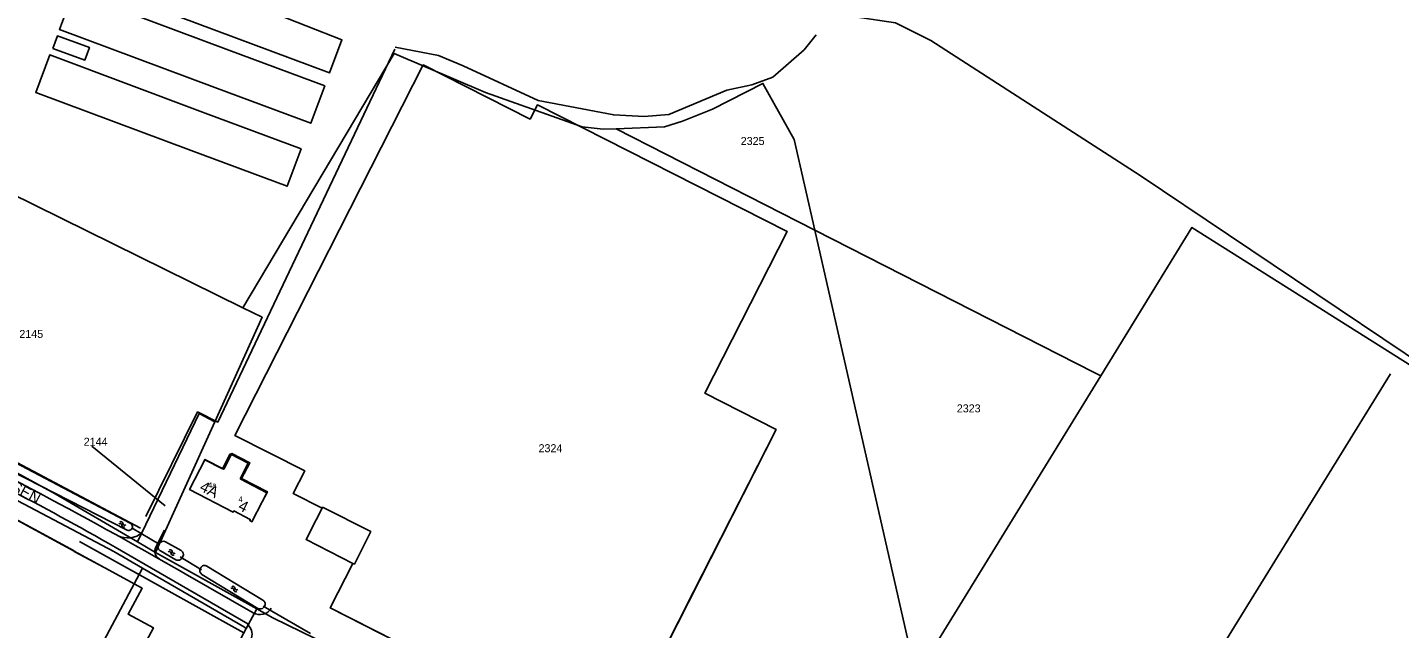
# Model space of a CAD drawing. Extents: x 148816 to 151297, y 399515 to 402500.
# Drawn here: x 150659.7 to 150968.4, y 401592.3 to 401727.5 of the extents above; entities that cross this region are included whole.
import ezdxf

# ---------------------------------------------------------------- set-up
doc = ezdxf.new("R2010")
doc.units = 0
for name, color, linetype in [('B01 Hoofdgebouw  [D] Norm', 7, 'Continuous'), ('B01 Hoofdgebouw  [T] Norm', 7, 'Continuous'), ('B01 hoofgebouw', 7, 'Continuous'), ('B02 Bijgebouw  [D] Norm', 7, 'Continuous'), ('B02 Bijgebouw  [T] Norm', 7, 'Continuous'), ('G01 perceelsgrens', 7, 'Continuous'), ('Q05 Bomenrij  [D] Gem', 7, 'Continuous'), ('S05 Water  Norm', 7, 'Continuous'), ('T03 Hek raster  [T] Norm', 7, 'Continuous'), ('T04 Haag heg  [D] Gem', 7, 'Continuous'), ('T09 Insteek water  [T] Norm', 7, 'Continuous'), ('V00 Kant verharding algemeen  [T] Norm', 7, 'Continuous'), ('W10 Duiker  [T] Gem', 7, 'Continuous'), ('Z01 perceelnummer', 7, 'Continuous'), ('Z02 huisnummer', 7, 'Continuous'), ('Z02 Huisnummer  [Tekst] Norm', 7, 'Continuous'), ('Z06 straatnaam', 7, 'Continuous')]:
    doc.layers.add(name, color=color, linetype=linetype)

msp = doc.modelspace()

# ---------------------------------------------------------------- linework, layer by layer
at = {"layer": 'B01 Hoofdgebouw  [D] Norm'}
for p, q in [((150748.71, 401719.07), (150706.32, 401635.75)), ((150748.71, 401719.07), (150772.78, 401706.88)), ((150772.78, 401706.88), (150774.41, 401710.1)), ((150774.41, 401710.1), (150830.58, 401681.63)), ((150706.32, 401635.75), (150722.07, 401627.74)), ((150705.32, 401631.6), (150703.57, 401628.21)), ((150709.36, 401629.52), (150705.32, 401631.6)), ((150699.58, 401630.26), (150698.44, 401628.04)), ((150703.57, 401628.21), (150699.58, 401630.26)), ((150709.36, 401629.52), (150707.51, 401625.97)), ((150722.07, 401627.74), (150719.49, 401622.67)), ((150707.51, 401625.97), (150713.55, 401622.83)), ((150713.55, 401622.83), (150712.48, 401620.77)), ((150719.49, 401622.67), (150725.97, 401619.37))]:
    msp.add_line(p, q, dxfattribs=at)
msp.add_lwpolyline([(150732.87, 401606.96), (150733.23, 401606.78), (150736.91, 401614.09), (150726.08, 401619.58), (150725.97, 401619.37)], dxfattribs=at)
at = {"layer": 'B01 Hoofdgebouw  [T] Norm'}
for p, q in [((150828.1, 401637.08), (150791.34, 401564.71)), ((150828.1, 401637.08), (150807.45, 401596.42)), ((150698.44, 401628.04), (150696.15, 401623.59)), ((150696.15, 401623.59), (150706, 401618.51)), ((150706, 401618.51), (150706.13, 401618.74)), ((150706.13, 401618.74), (150709.81, 401616.83)), ((150710.17, 401616.33), (150712.48, 401620.77)), ((150709.81, 401616.83), (150709.68, 401616.59)), ((150709.68, 401616.59), (150710.17, 401616.33)), ((150670.16, 401609.66), (150670.21, 401609.75)), ((150732.87, 401606.96), (150727.82, 401596.93)), ((150727.82, 401596.93), (150791.34, 401564.71)), ((150727.82, 401596.93), (150728.82, 401596.42))]:
    msp.add_line(p, q, dxfattribs=at)
for points in [[(150830.58, 401681.63), (150812.09, 401645.21)], [(150620.67, 401636.53), (150591.15, 401581.87), (150640.41, 401555.24), (150638.89, 401552.43), (150646.21, 401548.49), (150653, 401561.12), (150667.1, 401553.54), (150688.02, 401592.46), (150682.36, 401595.5), (150685.52, 401601.37), (150677.09, 401605.93), (150620.67, 401636.53)]]:
    msp.add_lwpolyline(points, dxfattribs=at)
at = {"layer": 'B01 hoofgebouw'}
for points in [[(150793.6, 401569.17), (150828.1, 401637.08), (150812.09, 401645.21), (150830.58, 401681.63), (150774.41, 401710.1), (150772.78, 401706.88), (150748.71, 401719.07), (150706.32, 401635.75), (150722.07, 401627.74), (150719.49, 401622.67), (150725.97, 401619.37), (150724.64, 401616.76)], [(150677.09, 401605.93), (150670.16, 401609.66), (150670.21, 401609.75), (150620.67, 401636.53), (150591.15, 401581.87)], [(150698.44, 401628.04), (150699.62, 401630.33), (150703.84, 401628.14), (150705.68, 401631.68), (150709.7, 401629.6), (150707.87, 401626.06), (150713.67, 401623.05), (150712.48, 401620.77)], [(150698.44, 401628.04), (150696.15, 401623.59), (150706, 401618.51), (150706.13, 401618.74), (150709.81, 401616.83), (150709.68, 401616.59), (150710.17, 401616.33), (150712.48, 401620.77)], [(150724.64, 401616.76), (150722.37, 401612.3), (150732.87, 401606.96), (150727.82, 401596.93), (150791.34, 401564.71), (150793.6, 401569.17)], [(150591.15, 401581.87), (150640.41, 401555.24), (150638.89, 401552.43), (150646.21, 401548.49), (150653, 401561.12), (150667.1, 401553.54), (150688.02, 401592.46), (150682.36, 401595.5), (150685.52, 401601.37), (150677.09, 401605.93)]]:
    msp.add_lwpolyline(points, dxfattribs=at)
at = {"layer": 'B02 Bijgebouw  [D] Norm'}
msp.add_lwpolyline([(150680.74, 401734.87), (150683.99, 401743.08), (150698.32, 401737.41), (150730.42, 401724.71), (150727.66, 401717.33)], close=True, dxfattribs=at)
for points in [[(150701.83, 401714.02), (150723.41, 401705.95), (150726.55, 401714.37), (150704.98, 401722.43)], [(150696.52, 401699.84), (150718.11, 401691.77), (150721.26, 401700.19), (150699.67, 401708.25)]]:
    msp.add_lwpolyline(points, dxfattribs=at)
at = {"layer": 'B02 Bijgebouw  [T] Norm'}
msp.add_line((150812.09, 401645.21), (150828.1, 401637.08), dxfattribs=at)
for points in [[(150701.83, 401714.02), (150666.87, 401727.08), (150670.01, 401735.49), (150704.98, 401722.43)], [(150696.52, 401699.84), (150661.56, 401712.9), (150664.71, 401721.32), (150699.67, 401708.25)]]:
    msp.add_lwpolyline(points, dxfattribs=at)
msp.add_lwpolyline([(150665.4, 401722.75), (150666.43, 401725.6), (150673.63, 401723), (150672.6, 401720.15)], close=True, dxfattribs=at)
at = {"layer": 'G01 perceelsgrens'}
for points in [[(150708.12, 401664.46), (150742.2, 401721.65), (150762.75, 401712.89), (150784.48, 401705.18), (150789.23, 401704.61), (150792.09, 401704.71)], [(150792.09, 401704.71), (150802.99, 401705.12), (150807.06, 401706.42), (150813.82, 401709.14), (150825.15, 401714.92), (150832.18, 401702.33), (150836.82, 401681.93)], [(150792.09, 401704.71), (150836.82, 401681.93)], [(150684.43, 401611.78), (150665.95, 401622.61), (150640.48, 401636.45), (150624.5, 401643.38), (150637.83, 401698.39)], [(150637.99, 401699.04), (150708.12, 401664.46)], [(150836.82, 401681.93), (150858.23, 401587.81)], [(150836.82, 401681.93), (150899.69, 401649.91), (150901.16, 401649.16)], [(150901.16, 401649.16), (150921.65, 401682.52), (150993.86, 401636.96), (151000, 401639.65)], [(150701.81, 401638.82), (150712.46, 401662.32), (150708.12, 401664.46)], [(150858.23, 401587.81), (150862.04, 401585.48), (150901.16, 401649.16)], [(150679.08, 401609.61), (150622.36, 401639.57), (150613.38, 401643.95)], [(150684.43, 401611.78), (150698.32, 401640.68), (150701.81, 401638.82)], [(150688.48, 401609.4), (150701.81, 401638.82)], [(150684.43, 401611.78), (150688.48, 401609.4)], [(150679.08, 401609.61), (150685.54, 401605.87)], [(150688.48, 401609.4), (150711.26, 401596.71)], [(150547.67, 401584.8), (150648.2, 401535.88), (150685.54, 401605.87)], [(150685.54, 401605.87), (150708.48, 401592.57), (150708.92, 401592.32)], [(150708.92, 401592.32), (150711.26, 401596.71)], [(150711.26, 401596.71), (150714.89, 401594.69), (150749.91, 401577.63), (150775.89, 401566.1), (150810.02, 401543.04), (150813.83, 401541.03), (150818.27, 401539.95), (150822.51, 401538.56), (150825.33, 401539.05)], [(150708.92, 401592.32), (150666.37, 401512.58)]]:
    msp.add_lwpolyline(points, dxfattribs=at)
at = {"layer": 'Q05 Bomenrij  [D] Gem'}
msp.add_lwpolyline([(150629.41, 401644.44), (150685.08, 401614.86)], dxfattribs=at)
at = {"layer": 'S05 Water  Norm'}
for centre, start, end in [((150680.51, 401615.51), 1.7048, 125.5598), ((150680.71, 401615.92), 1.7048, 125.5598), ((150681.36, 401615.54), 181.7048, 305.5598), ((150681.56, 401615.94), 181.7048, 305.5598), ((150691.61, 401609.18), 1.7048, 125.5598), ((150691.81, 401609.59), 1.7048, 125.5598), ((150692.46, 401609.21), 181.7048, 305.5598), ((150692.66, 401609.61), 181.7048, 305.5598), ((150705.71, 401600.97), 1.7048, 125.5598), ((150705.91, 401601.37), 1.7048, 125.5598), ((150706.56, 401600.99), 181.7048, 305.5598), ((150706.76, 401601.4), 181.7048, 305.5598)]:
    msp.add_arc(centre, 0.425, start, end, dxfattribs=at)
at = {"layer": 'T03 Hek raster  [T] Norm'}
msp.add_line((150671.43, 401611.85), (150708.38, 401591.34), dxfattribs=at)
at = {"layer": 'T04 Haag heg  [D] Gem'}
for points in [[(151000, 401637.71), (150998.11, 401636.95), (150989.52, 401640.81), (150910.03, 401694.23), (150862.93, 401724.59), (150854.98, 401728.57), (150845.9, 401729.88)], [(150742.32, 401722.65), (150702.53, 401638.72), (150697.96, 401641.04), (150686.33, 401617.48)]]:
    msp.add_lwpolyline(points, dxfattribs=at)
at = {"layer": 'T09 Insteek water  [T] Norm'}
for p, q in [((150633.7, 401639.11), (150682.11, 401614.42)), ((150639.48, 401638.84), (150682.79, 401615.97)), ((150690.76, 401611.81), (150694.25, 401609.85)), ((150689.21, 401611.12), (150689.4, 401611.44)), ((150689.59, 401609.74), (150693.1, 401607.79)), ((150694.46, 401608.18), (150694.64, 401608.49)), ((150698.66, 401605.96), (150698.58, 401605.81)), ((150700.06, 401606.34), (150712.67, 401598.68)), ((150698.94, 401604.48), (150711.52, 401596.83)), ((150712.96, 401597.25), (150712.86, 401597.1))]:
    msp.add_line(p, q, dxfattribs=at)
for centre, radius, start, end in [((150682.45, 401615.19), 0.847, 246.1136, 66.3874), ((150690.26, 401610.94), 1, 60.6499, 149.9658), ((150690.08, 401610.62), 1, 149.9833, 240.9353), ((150690.08, 401610.62), 1, 149.9833, 240.9353), ((150693.76, 401608.97), 1, 331.1723, 60.5628), ((150693.76, 401608.97), 1, 331.1723, 60.5628), ((150693.59, 401608.66), 1, 240.8232, 331.145), ((150693.59, 401608.66), 1, 240.8232, 331.145), ((150699.46, 401605.33), 1, 151.5756, 238.7177), ((150699.46, 401605.33), 1, 151.5756, 238.7177), ((150699.54, 401605.49), 1, 58.7536, 151.7559), ((150699.54, 401605.49), 1, 58.7536, 151.7559), ((150712.04, 401597.68), 1, 238.6485, 324.5267), ((150712.15, 401597.83), 1, 324.5488, 58.618)]:
    msp.add_arc(centre, radius, start, end, dxfattribs=at)
at = {"layer": 'V00 Kant verharding algemeen  [T] Norm'}
for p, q in [((150933.41, 401596.31), (150966.36, 401649.56)), ((150690.54, 401614.4), (150688.54, 401610.61)), ((150709.3, 401593.38), (150679.38, 401610.62)), ((150695.14, 401604.62), (150710.48, 401595.81)), ((150898.27, 401539.33), (150933.41, 401596.31)), ((150709.43, 401592.98), (150709.3, 401593.38))]:
    msp.add_line(p, q, dxfattribs=at)
msp.add_lwpolyline([(150742.39, 401723.04), (150752.13, 401721.17), (150757.72, 401718.89), (150774.55, 401711.04), (150791.57, 401707.84), (150798.43, 401707.45), (150804.01, 401707.9), (150817, 401713.4), (150822.68, 401714.57), (150827.35, 401716.36), (150834.44, 401722.5), (150837.09, 401725.86)], dxfattribs=at)
for centre, radius, start, end in [((150140.79, 400640.94), 1111.75, 60.50228, 62.51266), ((150391.43, 401110.11), 577.43, 60.08734, 62.86798), ((150682.27, 401617.67), 5, 242.0691, 310.7336), ((150690.31, 401609.68), 2, 152.273, 240.4357), ((150140.79, 400640.94), 1111.75, 60.09123, 60.50227), ((150711.97, 401598.42), 3, 240.1091, 328.3032), ((150707.53, 401591.07), 2.69, 331.0799, 45.1152)]:
    msp.add_arc(centre, radius, start, end, dxfattribs=at)
at = {"layer": 'W10 Duiker  [T] Gem'}
for p, q in [((150689.31, 401611.28), (150683.23, 401614.85)), ((150694.07, 401608.4), (150698.81, 401605.54)), ((150723.36, 401591.2), (150712.68, 401597.35))]:
    msp.add_line(p, q, dxfattribs=at)
at = {"layer": 'Z01 perceelnummer'}
msp.add_lwpolyline([(150674.15, 401633.32), (150690.67, 401619.88)], dxfattribs=at)

# ---------------------------------------------------------------- texts
for s, p in [('2325', (150820.15, 401701.07)), ('2145', (150657.86, 401657.66)), ('2323', (150868.76, 401640.92)), ('2144', (150672.34, 401633.42)), ('2324', (150774.67, 401631.96))]:
    msp.add_text(s, height=1.8, dxfattribs=at).set_placement(p)
at = {"layer": 'Z02 huisnummer'}
for s, rotation, p in [('4A', 333.2556, (150698.23, 401623.41)), ('4', 332.7431, (150706.9, 401619.13))]:
    msp.add_text(s, height=2.5, rotation=rotation, dxfattribs=at).set_placement(p)
at = {"layer": 'Z02 Huisnummer  [Tekst] Norm'}
for s, p in [('4a', (150700.33, 401623.92)), ('4', (150707.17, 401620.77))]:
    msp.add_text(s, height=1.25, dxfattribs=at).set_placement(p)
at = {"layer": 'Z06 straatnaam'}
msp.add_text('SELISSEN', height=2.5, rotation=332.2815, dxfattribs=at).set_placement((150647.34, 401627.82))

doc.saveas('drawing.dxf')
